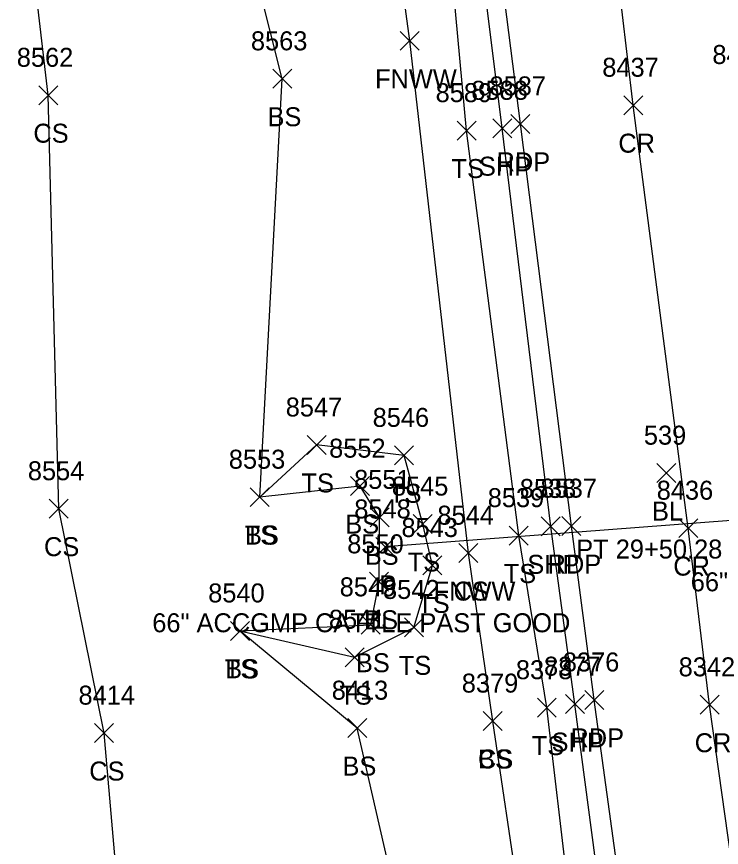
# Model space of a CAD drawing. Extents: x 1439173 to 1457902, y 641926 to 659889.
# Drawn here: x 1448324.6 to 1448398.9, y 645389.3 to 645476.9 of the extents above; entities that cross this region are included whole.
import ezdxf

# ---------------------------------------------------------------- set-up
doc = ezdxf.new("R2010")
doc.units = 0
for name, color, linetype in [('C_A', 7, 'Continuous'), ('C_C', 7, 'Continuous'), ('C_I', 7, 'Continuous'), ('C_TIC', 7, 'Continuous'), ('D_A', 7, 'Continuous'), ('D_C', 7, 'Continuous'), ('D_I', 7, 'Continuous'), ('D_TIC', 7, 'Continuous'), ('DCP', 7, 'Continuous'), ('L_A', 7, 'Continuous'), ('L_I', 7, 'Continuous'), ('L_TIC', 7, 'Continuous'), ('LELB', 7, 'Continuous'), ('LFNC', 7, 'Continuous'), ('P_A', 7, 'Continuous'), ('P_I', 7, 'Continuous'), ('P_TIC', 7, 'Continuous'), ('PET', 7, 'Continuous'), ('PRC', 7, 'Continuous'), ('PSP', 7, 'Continuous')]:
    doc.layers.add(name, color=color, linetype=linetype)

msp = doc.modelspace()

# ---------------------------------------------------------------- linework, layer by layer
at = {"layer": 'C_TIC'}
for points in [[(1448392.093, 645427.782), (1448394.093, 645429.782)], [(1448394.093, 645427.782), (1448392.093, 645429.782)]]:
    msp.add_lwpolyline(points, dxfattribs=at)
at = {"layer": 'D_TIC'}
for points in [[(1448362.468, 645420.011), (1448364.468, 645422.011)], [(1448364.468, 645420.011), (1448362.468, 645422.011)]]:
    msp.add_lwpolyline(points, dxfattribs=at)
at = {"layer": 'DCP'}
msp.add_lwpolyline([(1448420.208, 645425.328), (1448363.468, 645421.011)], dxfattribs=at)
at = {"layer": 'L_TIC'}
for points in [[(1448365.051, 645473.345), (1448367.051, 645475.345)], [(1448367.051, 645473.345), (1448365.051, 645475.345)], [(1448351.626, 645469.345), (1448353.626, 645471.345)], [(1448353.626, 645469.345), (1448351.626, 645471.345)], [(1448326.958, 645467.608), (1448328.958, 645469.608)], [(1448328.958, 645467.608), (1448326.958, 645469.608)], [(1448371.047, 645463.883), (1448373.047, 645465.883)], [(1448373.047, 645463.883), (1448371.047, 645465.883)], [(1448355.245, 645430.752), (1448357.245, 645432.752)], [(1448357.245, 645430.752), (1448355.245, 645432.752)], [(1448364.46, 645429.657), (1448366.46, 645431.657)], [(1448366.46, 645429.657), (1448364.46, 645431.657)], [(1448359.819, 645426.412), (1448361.819, 645428.412)], [(1448361.819, 645426.412), (1448359.819, 645428.412)], [(1448349.251, 645425.249), (1448351.251, 645427.249)], [(1448351.251, 645425.249), (1448349.251, 645427.249)], [(1448349.251, 645425.249), (1448351.251, 645427.249)], [(1448351.251, 645425.249), (1448349.251, 645427.249)], [(1448328.076, 645424.032), (1448330.076, 645426.032)], [(1448330.076, 645424.032), (1448328.076, 645426.032)], [(1448361.879, 645423.122), (1448363.879, 645425.122)], [(1448363.879, 645423.122), (1448361.879, 645425.122)], [(1448366.431, 645422.416), (1448368.431, 645424.416)], [(1448368.431, 645422.416), (1448366.431, 645424.416)], [(1448376.541, 645421.198), (1448378.541, 645423.198)], [(1448378.541, 645421.198), (1448376.541, 645423.198)], [(1448371.227, 645419.348), (1448373.227, 645421.348)], [(1448373.227, 645419.348), (1448371.227, 645421.348)], [(1448371.227, 645419.348), (1448373.227, 645421.348)], [(1448373.227, 645419.348), (1448371.227, 645421.348)], [(1448367.437, 645418.051), (1448369.437, 645420.051)], [(1448369.437, 645418.051), (1448367.437, 645420.051)], [(1448361.815, 645416.329), (1448363.815, 645418.329)], [(1448363.815, 645416.329), (1448361.815, 645418.329)], [(1448360.94, 645411.798), (1448362.94, 645413.798)], [(1448362.94, 645411.798), (1448360.94, 645413.798)], [(1448347.163, 645411.155), (1448349.163, 645413.155)], [(1448349.163, 645411.155), (1448347.163, 645413.155)], [(1448347.163, 645411.155), (1448349.163, 645413.155)], [(1448349.163, 645411.155), (1448347.163, 645413.155)], [(1448365.497, 645411.523), (1448367.497, 645413.523)], [(1448367.497, 645411.523), (1448365.497, 645413.523)], [(1448359.235, 645408.38), (1448361.235, 645410.38)], [(1448361.235, 645408.38), (1448359.235, 645410.38)], [(1448379.498, 645403.064), (1448381.498, 645405.064)], [(1448381.498, 645403.064), (1448379.498, 645405.064)], [(1448373.805, 645401.652), (1448375.805, 645403.652)], [(1448375.805, 645401.652), (1448373.805, 645403.652)], [(1448373.805, 645401.652), (1448375.805, 645403.652)], [(1448375.805, 645401.652), (1448373.805, 645403.652)], [(1448332.844, 645400.383), (1448334.844, 645402.383)], [(1448334.844, 645400.383), (1448332.844, 645402.383)], [(1448359.526, 645400.906), (1448361.526, 645402.906)], [(1448361.526, 645400.906), (1448359.526, 645402.906)]]:
    msp.add_lwpolyline(points, dxfattribs=at)
at = {"layer": 'LELB'}
for points in [[(1448410.333, 645213.445), (1448402.274, 645258.191), (1448399.361, 645272.36), (1448392.805, 645314.923), (1448385.071, 645365.304), (1448380.498, 645404.064), (1448377.541, 645422.198), (1448372.047, 645464.883), (1448368.583, 645502.26), (1448364, 645532.709), (1448358.673, 645579.244), (1448354.36, 645625.182), (1448350.765, 645657.169), (1448347.93, 645686.175), (1448344.392, 645713.892), (1448343.176, 645734.526), (1448337.946, 645782.103), (1448332.149, 645838.853), (1448327.4, 645886.438), (1448322.837, 645936.926), (1448319.754, 645969.88), (1448314.599, 646019.574), (1448310.3, 646060.994), (1448309.098, 646066.322)], [(1448396.334, 645152.612), (1448370.602, 645148.132), (1448370.491, 645190.371), (1448357.565, 645241.658), (1448352.709, 645292.861), (1448342.424, 645338.297), (1448336.92, 645366.287), (1448333.844, 645401.383), (1448329.076, 645425.032), (1448327.958, 645468.608), (1448321.987, 645519.589), (1448309.258, 645574.039), (1448307.991, 645619.621), (1448298.284, 645658.412), (1448294.807, 645688.606)], [(1448389.909, 645193.2), (1448381.991, 645243.504), (1448377.699, 645296.084), (1448368.506, 645340.228), (1448367.8, 645370.19), (1448360.526, 645401.906), (1448348.163, 645412.155), (1448361.94, 645412.798), (1448362.815, 645417.329), (1448362.879, 645424.122), (1448360.819, 645427.412), (1448350.251, 645426.249), (1448352.626, 645470.345), (1448339.895, 645520.892), (1448339.916, 645578.106)], [(1448348.163, 645412.155), (1448360.235, 645409.38), (1448366.497, 645412.523), (1448368.437, 645419.051), (1448367.431, 645423.416), (1448365.46, 645430.657), (1448356.245, 645431.752), (1448350.251, 645426.249)], [(1448374.805, 645402.652), (1448372.227, 645420.348)], [(1448394.902, 645271.734), (1448387.444, 645315.233), (1448380.37, 645365.257), (1448374.805, 645402.652)]]:
    msp.add_lwpolyline(points, dxfattribs=at)
at = {"layer": 'LFNC'}
msp.add_lwpolyline([(1448372.227, 645420.348), (1448366.051, 645474.345), (1448359.546, 645522.494), (1448354.029, 645579.285), (1448350.123, 645616.053), (1448350.084, 645624.601), (1448345.926, 645656.549), (1448344.633, 645677.787), (1448343.927, 645685.628), (1448341.993, 645700.455), (1448340.107, 645712.992), (1448337.331, 645734.417), (1448335.79, 645757.305), (1448331.236, 645795.41), (1448326.745, 645834.635), (1448321.821, 645874.277), (1448318.786, 645912.597), (1448315.807, 645942.837), (1448313.247, 645968.879), (1448307.853, 646014.507)], dxfattribs=at)
at = {"layer": 'P_TIC'}
for points in [[(1448388.601, 645466.559), (1448390.601, 645468.559)], [(1448390.601, 645466.559), (1448388.601, 645468.559)], [(1448376.714, 645464.593), (1448378.714, 645466.593)], [(1448378.714, 645464.593), (1448376.714, 645466.593)], [(1448374.807, 645464.131), (1448376.807, 645466.131)], [(1448376.807, 645464.131), (1448374.807, 645466.131)], [(1448382.089, 645422.198), (1448384.089, 645424.198)], [(1448384.089, 645422.198), (1448382.089, 645424.198)], [(1448379.908, 645422.169), (1448381.908, 645424.169)], [(1448381.908, 645422.169), (1448379.908, 645424.169)], [(1448394.391, 645421.982), (1448396.391, 645423.982)], [(1448396.391, 645421.982), (1448394.391, 645423.982)], [(1448384.497, 645403.879), (1448386.497, 645405.879)], [(1448386.497, 645403.879), (1448384.497, 645405.879)], [(1448382.462, 645403.435), (1448384.462, 645405.435)], [(1448384.462, 645403.435), (1448382.462, 645405.435)], [(1448396.646, 645403.366), (1448398.646, 645405.366)], [(1448398.646, 645403.366), (1448396.646, 645405.366)]]:
    msp.add_lwpolyline(points, dxfattribs=at)
at = {"layer": 'PET'}
msp.add_lwpolyline([(1448415.592, 645214.453), (1448407.798, 645259.581), (1448405.405, 645273.602), (1448398.38, 645316.042), (1448390.669, 645367.011), (1448385.497, 645404.879), (1448383.089, 645423.198), (1448377.714, 645465.593), (1448373.008, 645502.474), (1448369.396, 645533.375), (1448364.07, 645579.368), (1448359.317, 645626.09), (1448355.659, 645658.091), (1448352.763, 645686.995), (1448347.608, 645738.619), (1448343.091, 645781.343), (1448336.304, 645838.652), (1448331.093, 645886.39), (1448326.626, 645936.531)], dxfattribs=at)
at = {"layer": 'PRC'}
msp.add_lwpolyline([(1448432.038, 645191.012), (1448423.229, 645238.863), (1448418.178, 645266.497), (1448412.464, 645302.647), (1448405.178, 645350.692), (1448397.646, 645404.366), (1448395.391, 645422.982), (1448389.601, 645467.559), (1448383.623, 645518.185), (1448378.275, 645564.481), (1448373.769, 645604.55), (1448370.436, 645638.715), (1448365.009, 645690.621), (1448359.884, 645739.995), (1448355.437, 645783.013), (1448350.364, 645838.064), (1448345.394, 645887.631), (1448340.885, 645937.209)], dxfattribs=at)
at = {"layer": 'PSP'}
msp.add_lwpolyline([(1448412.766, 645213.747), (1448405.318, 645259.045), (1448402.676, 645272.837), (1448395.808, 645315.397), (1448388.511, 645366.238), (1448383.462, 645404.435), (1448380.908, 645423.169), (1448375.807, 645465.131), (1448371.155, 645502.31), (1448367.421, 645533.188), (1448362.183, 645579.369), (1448357.383, 645625.76), (1448353.785, 645658.105), (1448351.212, 645686.685), (1448345.826, 645738.557), (1448341.556, 645781.107), (1448336.304, 645838.652)], dxfattribs=at)

# ---------------------------------------------------------------- texts
at = {"layer": 'C_A'}
msp.add_text('BL', height=2, dxfattribs=at).set_placement((1448391.581, 645423.782))
at = {"layer": 'C_C'}
msp.add_text('PT 29+50.28', height=2, dxfattribs=at).set_placement((1448383.596, 645419.782))
at = {"layer": 'C_I'}
msp.add_text('539', height=2, dxfattribs=at).set_placement((1448390.722, 645431.782))
at = {"layer": 'D_A'}
msp.add_text('P', height=2, dxfattribs=at).set_placement((1448362.846, 645416.011))
at = {"layer": 'D_C'}
for p in [(1448395.665, 645416.328), (1448338.925, 645412.011)]:
    msp.add_text('66" ACCGMP CATTLE PAST GOOD', height=2, dxfattribs=at).set_placement(p)
at = {"layer": 'D_I'}
msp.add_text('8548', height=2, dxfattribs=at).set_placement((1448360.208, 645424.011))
at = {"layer": 'L_A'}
for s, p in [('FNWW', (1448362.398, 645469.345)), ('BS', (1448351.067, 645465.345)), ('CS', (1448326.399, 645463.608)), ('TS', (1448370.456, 645459.883)), ('TS', (1448354.654, 645426.752)), ('TS', (1448363.87, 645425.657)), ('BS', (1448359.26, 645422.412)), ('TS', (1448348.661, 645421.249)), ('BS', (1448348.692, 645421.249)), ('CS', (1448327.517, 645420.032)), ('BS', (1448361.32, 645419.122)), ('TS', (1448365.84, 645418.416)), ('TS', (1448375.95, 645417.198)), ('FNWW', (1448368.573, 645415.348)), ('CS', (1448370.668, 645415.348)), ('TS', (1448366.846, 645414.051)), ('BS', (1448361.256, 645412.329)), ('BS', (1448360.381, 645407.798)), ('TS', (1448364.906, 645407.523)), ('TS', (1448346.572, 645407.155)), ('BS', (1448346.603, 645407.155)), ('TS', (1448358.644, 645404.38)), ('TS', (1448378.907, 645399.064)), ('CS', (1448373.246, 645397.652)), ('BS', (1448373.246, 645397.652)), ('BS', (1448358.967, 645396.906)), ('CS', (1448332.285, 645396.383))]:
    msp.add_text(s, height=2, dxfattribs=at).set_placement(p)
at = {"layer": 'L_I'}
for s, p in [('8563', (1448349.319, 645473.345)), ('8562', (1448324.651, 645471.608)), ('8589', (1448368.779, 645467.883)), ('8547', (1448352.985, 645434.752)), ('8546', (1448362.145, 645433.657)), ('8552', (1448357.56, 645430.412)), ('8553', (1448346.991, 645429.249)), ('8553', (1448346.991, 645429.249)), ('8554', (1448325.816, 645428.032)), ('8551', (1448360.187, 645427.122)), ('8545', (1448364.171, 645426.416)), ('8539', (1448374.273, 645425.198)), ('8544', (1448368.967, 645423.348)), ('8544', (1448368.967, 645423.348)), ('8543', (1448365.177, 645422.051)), ('8550', (1448359.468, 645420.329)), ('8549', (1448358.673, 645415.798)), ('8542', (1448363.237, 645415.523)), ('8540', (1448344.816, 645415.155)), ('8540', (1448344.816, 645415.155)), ('8541', (1448357.542, 645412.38)), ('8378', (1448377.238, 645407.064)), ('8379', (1448371.537, 645405.652)), ('8379', (1448371.537, 645405.652)), ('8413', (1448357.833, 645404.906)), ('8414', (1448331.151, 645404.383))]:
    msp.add_text(s, height=2, dxfattribs=at).set_placement(p)
at = {"layer": 'P_A'}
for s, p in [('CR', (1448388.034, 645462.559)), ('SHP', (1448373.342, 645460.131)), ('RDP', (1448375.202, 645460.593)), ('SHP', (1448378.443, 645418.169)), ('RDP', (1448380.578, 645418.198)), ('CR', (1448393.824, 645417.982)), ('SHP', (1448380.998, 645399.435)), ('RDP', (1448382.985, 645399.879)), ('CR', (1448396.079, 645399.366))]:
    msp.add_text(s, height=2, dxfattribs=at).set_placement(p)
at = {"layer": 'P_I'}
for s, p in [('8438', (1448397.94, 645471.903)), ('8437', (1448386.341, 645470.559)), ('8587', (1448374.454, 645468.593)), ('8588', (1448372.547, 645468.131)), ('8538', (1448377.648, 645426.169)), ('8537', (1448379.83, 645426.198)), ('8436', (1448392.076, 645425.982)), ('8377', (1448380.202, 645407.435)), ('8376', (1448382.182, 645407.879)), ('8342', (1448394.386, 645407.366))]:
    msp.add_text(s, height=2, dxfattribs=at).set_placement(p)

doc.saveas('drawing.dxf')
